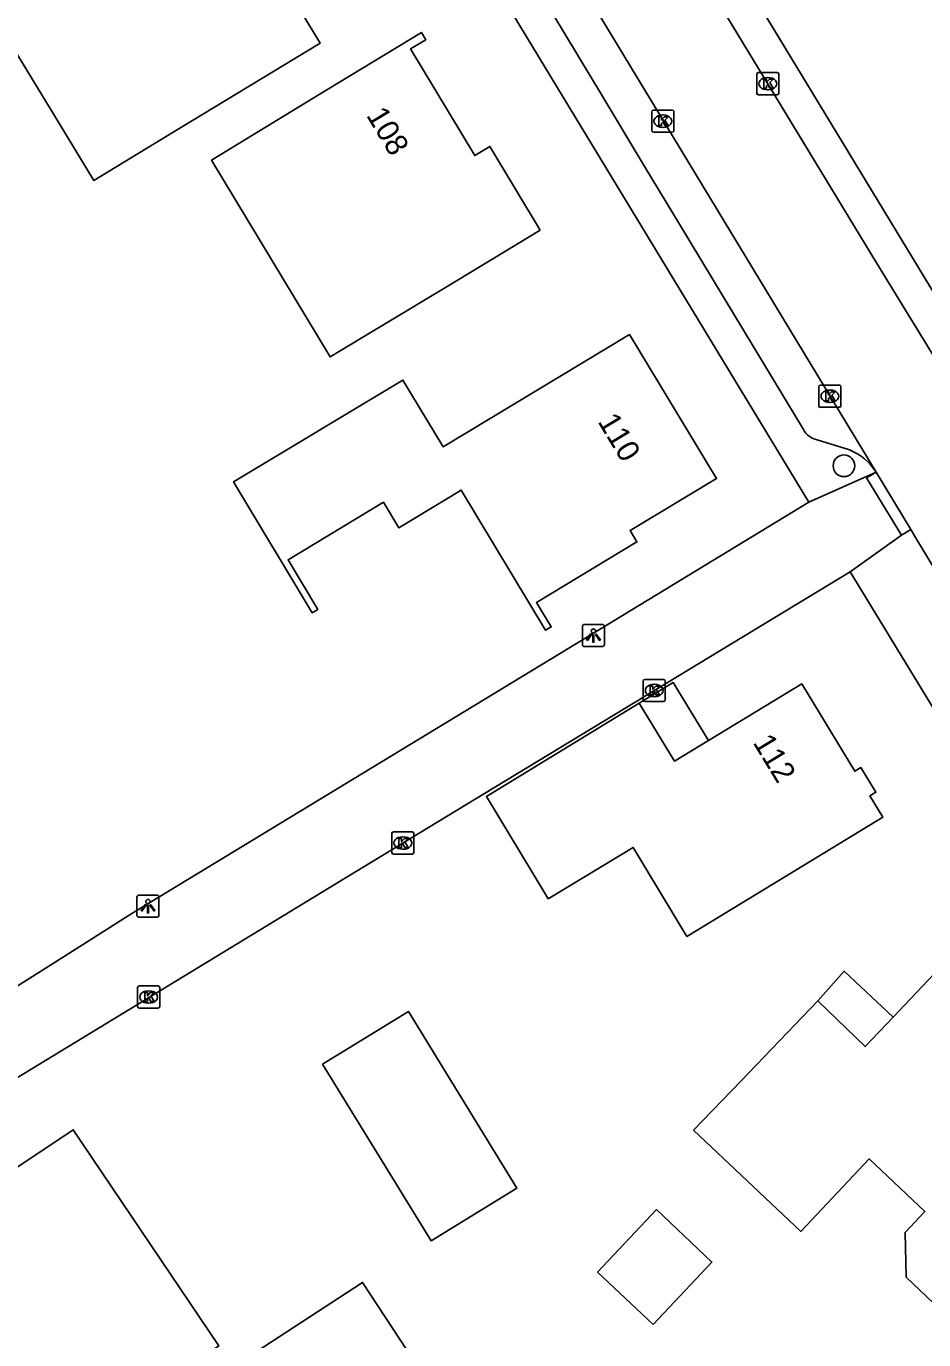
# Model space of a CAD drawing. Extents: x 157767 to 159171, y 387842 to 389425.
# Drawn here: x 158027.9 to 158068.4, y 388608.8 to 388668 of the extents above; entities that cross this region are included whole.
import ezdxf

# ---------------------------------------------------------------- set-up
doc = ezdxf.new("R2010")
doc.units = 0
for name, color, linetype in [('IMGEO_Boom', 7, 'Continuous'), ('IMGEO_Kolk', 7, 'Continuous'), ('IMGEO_Lichtpunt', 7, 'Continuous'), ('IMGEO_Muur', 7, 'Continuous'), ('IMGEO_Pand', 7, 'Continuous'), ('IMGEO_Pand_nummerreeks', 7, 'Continuous'), ('IMGEO_Pand_overbouw', 7, 'Continuous'), ('IMGEO_Rijbaan_lokaal_open', 7, 'Continuous'), ('IMGEO_Voetpad_open', 7, 'Continuous')]:
    doc.layers.add(name, color=color, linetype=linetype)

msp = doc.modelspace()

# ---------------------------------------------------------------- linework, layer by layer
at = {"layer": 'IMGEO_Boom'}
msp.add_circle((158064.837, 388648.212), 0.489, dxfattribs=at)
at = {"layer": 'IMGEO_Kolk'}
for p, q in [((158060.899, 388665.029), (158060.899, 388665.881)), ((158060.974, 388665.955), (158061.826, 388665.955)), ((158061.9, 388665.881), (158061.9, 388665.029)), ((158061.387, 388665.735), (158061.412, 388665.735)), ((158061.826, 388664.955), (158060.974, 388664.955)), ((158061.41, 388665.175), (158061.385, 388665.175)), ((158056.159, 388663.336), (158056.159, 388664.188)), ((158056.234, 388664.262), (158057.086, 388664.262)), ((158056.647, 388664.042), (158056.672, 388664.042)), ((158057.16, 388664.188), (158057.16, 388663.336)), ((158056.67, 388663.482), (158056.645, 388663.482)), ((158057.086, 388663.262), (158056.234, 388663.262)), ((158063.702, 388650.923), (158063.702, 388651.775)), ((158063.777, 388651.849), (158064.629, 388651.849)), ((158064.19, 388651.629), (158064.215, 388651.629)), ((158064.703, 388651.775), (158064.703, 388650.923)), ((158064.213, 388651.069), (158064.188, 388651.069)), ((158064.629, 388650.849), (158063.777, 388650.849)), ((158055.843, 388638.572), (158056.695, 388638.572)), ((158055.768, 388637.646), (158055.768, 388638.498)), ((158056.256, 388638.352), (158056.281, 388638.352)), ((158056.769, 388638.498), (158056.769, 388637.646)), ((158056.695, 388637.572), (158055.843, 388637.572)), ((158056.279, 388637.792), (158056.254, 388637.792)), ((158044.415, 388630.762), (158044.415, 388631.614)), ((158044.49, 388631.688), (158045.342, 388631.688)), ((158044.903, 388631.468), (158044.928, 388631.468)), ((158045.416, 388631.614), (158045.416, 388630.762)), ((158044.926, 388630.908), (158044.901, 388630.908)), ((158045.342, 388630.688), (158044.49, 388630.688)), ((158032.938, 388623.813), (158032.938, 388624.665)), ((158033.013, 388624.739), (158033.865, 388624.739)), ((158033.426, 388624.519), (158033.451, 388624.519)), ((158033.939, 388624.665), (158033.939, 388623.813)), ((158033.865, 388623.739), (158033.013, 388623.739)), ((158033.449, 388623.959), (158033.424, 388623.959))]:
    msp.add_line(p, q, dxfattribs=at)
for points in [[(158060.899, 388665.029), (158060.899, 388665.881)], [(158060.974, 388665.955), (158061.826, 388665.955)], [(158061.9, 388665.881), (158061.9, 388665.029)], [(158061.22, 388665.655), (158061.343, 388665.655), (158061.343, 388665.504), (158061.473, 388665.655), (158061.637, 388665.655), (158061.491, 388665.504), (158061.644, 388665.255), (158061.492, 388665.255), (158061.407, 388665.419), (158061.343, 388665.352), (158061.343, 388665.255), (158061.22, 388665.255), (158061.22, 388665.655)], [(158061.826, 388664.955), (158060.974, 388664.955)], [(158056.159, 388663.336), (158056.159, 388664.188)], [(158056.234, 388664.262), (158057.086, 388664.262)], [(158057.16, 388664.188), (158057.16, 388663.336)], [(158056.48, 388663.962), (158056.603, 388663.962), (158056.603, 388663.811), (158056.733, 388663.962), (158056.897, 388663.962), (158056.751, 388663.811), (158056.904, 388663.562), (158056.752, 388663.562), (158056.667, 388663.726), (158056.603, 388663.659), (158056.603, 388663.562), (158056.48, 388663.562), (158056.48, 388663.962)], [(158057.086, 388663.262), (158056.234, 388663.262)], [(158063.702, 388650.923), (158063.702, 388651.775)], [(158063.777, 388651.849), (158064.629, 388651.849)], [(158064.703, 388651.775), (158064.703, 388650.923)], [(158064.023, 388651.549), (158064.146, 388651.549), (158064.146, 388651.398), (158064.276, 388651.549), (158064.44, 388651.549), (158064.294, 388651.398), (158064.447, 388651.149), (158064.295, 388651.149), (158064.21, 388651.313), (158064.146, 388651.246), (158064.146, 388651.149), (158064.023, 388651.149), (158064.023, 388651.549)], [(158064.629, 388650.849), (158063.777, 388650.849)], [(158055.843, 388638.572), (158056.695, 388638.572)], [(158055.768, 388637.646), (158055.768, 388638.498)], [(158056.089, 388638.272), (158056.212, 388638.272), (158056.212, 388638.121), (158056.342, 388638.272), (158056.506, 388638.272), (158056.36, 388638.121), (158056.513, 388637.872), (158056.361, 388637.872), (158056.276, 388638.036), (158056.212, 388637.969), (158056.212, 388637.872), (158056.089, 388637.872), (158056.089, 388638.272)], [(158056.769, 388638.498), (158056.769, 388637.646)], [(158056.695, 388637.572), (158055.843, 388637.572)], [(158044.415, 388630.762), (158044.415, 388631.614)], [(158044.49, 388631.688), (158045.342, 388631.688)], [(158045.416, 388631.614), (158045.416, 388630.762)], [(158044.736, 388631.388), (158044.859, 388631.388), (158044.859, 388631.237), (158044.989, 388631.388), (158045.153, 388631.388), (158045.007, 388631.237), (158045.16, 388630.988), (158045.008, 388630.988), (158044.923, 388631.152), (158044.859, 388631.085), (158044.859, 388630.988), (158044.736, 388630.988), (158044.736, 388631.388)], [(158045.342, 388630.688), (158044.49, 388630.688)], [(158032.938, 388623.813), (158032.938, 388624.665)], [(158033.013, 388624.739), (158033.865, 388624.739)], [(158033.259, 388624.439), (158033.382, 388624.439), (158033.382, 388624.288), (158033.512, 388624.439), (158033.676, 388624.439), (158033.53, 388624.288), (158033.683, 388624.039), (158033.531, 388624.039), (158033.446, 388624.203), (158033.382, 388624.136), (158033.382, 388624.039), (158033.259, 388624.039), (158033.259, 388624.439)], [(158033.939, 388624.665), (158033.939, 388623.813)], [(158033.865, 388623.739), (158033.013, 388623.739)]]:
    msp.add_lwpolyline(points, dxfattribs=at)
for centre, start, end in [((158060.976, 388665.879), 91.55205, 178.44795), ((158060.976, 388665.879), 91.55205, 178.44795), ((158061.824, 388665.879), 1.55205, 88.44795), ((158061.824, 388665.879), 1.55205, 88.44795), ((158060.976, 388665.031), 181.55205, 268.44795), ((158060.976, 388665.031), 181.55205, 268.44795), ((158061.824, 388665.031), 271.55205, 358.44795), ((158061.824, 388665.031), 271.55205, 358.44795), ((158056.236, 388664.186), 91.55205, 178.44795), ((158056.236, 388664.186), 91.55205, 178.44795), ((158057.084, 388664.186), 1.55205, 88.44795), ((158057.084, 388664.186), 1.55205, 88.44795), ((158056.236, 388663.338), 181.55205, 268.44795), ((158056.236, 388663.338), 181.55205, 268.44795), ((158057.084, 388663.338), 271.55205, 358.44795), ((158057.084, 388663.338), 271.55205, 358.44795), ((158063.779, 388651.773), 91.55205, 178.44795), ((158063.779, 388651.773), 91.55205, 178.44795), ((158064.627, 388651.773), 1.55205, 88.44795), ((158064.627, 388651.773), 1.55205, 88.44795), ((158063.779, 388650.925), 181.55205, 268.44795), ((158063.779, 388650.925), 181.55205, 268.44795), ((158064.627, 388650.925), 271.55205, 358.44795), ((158064.627, 388650.925), 271.55205, 358.44795), ((158055.845, 388638.496), 91.55205, 178.44795), ((158055.845, 388638.496), 91.55205, 178.44795), ((158056.693, 388638.496), 1.55205, 88.44795), ((158056.693, 388638.496), 1.55205, 88.44795), ((158055.845, 388637.648), 181.55205, 268.44795), ((158055.845, 388637.648), 181.55205, 268.44795), ((158056.693, 388637.648), 271.55205, 358.44795), ((158056.693, 388637.648), 271.55205, 358.44795), ((158044.492, 388631.612), 91.55205, 178.44795), ((158044.492, 388631.612), 91.55205, 178.44795), ((158045.34, 388631.612), 1.55205, 88.44795), ((158045.34, 388631.612), 1.55205, 88.44795), ((158044.492, 388630.764), 181.55205, 268.44795), ((158044.492, 388630.764), 181.55205, 268.44795), ((158045.34, 388630.764), 271.55205, 358.44795), ((158045.34, 388630.764), 271.55205, 358.44795), ((158033.015, 388624.663), 91.55205, 178.44795), ((158033.015, 388624.663), 91.55205, 178.44795), ((158033.863, 388624.663), 1.55205, 88.44795), ((158033.863, 388624.663), 1.55205, 88.44795), ((158033.015, 388623.815), 181.55205, 268.44795), ((158033.015, 388623.815), 181.55205, 268.44795), ((158033.863, 388623.815), 271.55205, 358.44795), ((158033.863, 388623.815), 271.55205, 358.44795)]:
    msp.add_arc(centre, 0.0765, start, end, dxfattribs=at)
for centre, major_axis, ratio, start_param, end_param in [((158061.386, 388665.455), (-0.387, 0.002), 0.722429, 4.712389, 7.853982), ((158061.411, 388665.455), (-0.39, 0.002), 0.717154, 1.570796, 4.712389), ((158056.646, 388663.762), (-0.387, 0.002), 0.722429, 4.712389, 7.853982), ((158056.671, 388663.762), (-0.39, 0.002), 0.717154, 1.570796, 4.712389), ((158064.189, 388651.349), (-0.387, 0.002), 0.722429, 4.712389, 7.853982), ((158064.214, 388651.349), (-0.39, 0.002), 0.717154, 1.570796, 4.712389), ((158056.255, 388638.072), (-0.387, 0.002), 0.722429, 4.712389, 7.853982), ((158056.28, 388638.072), (-0.39, 0.002), 0.717154, 1.570796, 4.712389), ((158044.902, 388631.188), (-0.387, 0.002), 0.722429, 4.712389, 7.853982), ((158044.927, 388631.188), (-0.39, 0.002), 0.717154, 1.570796, 4.712389), ((158033.425, 388624.239), (-0.387, 0.002), 0.722429, 4.712389, 7.853982), ((158033.45, 388624.239), (-0.39, 0.002), 0.717154, 1.570796, 4.712389)]:
    msp.add_ellipse(centre, major_axis=major_axis, ratio=ratio, start_param=start_param, end_param=end_param, dxfattribs=at)
at = {"layer": 'IMGEO_Lichtpunt'}
for p, q in [((158053.025, 388640.956), (158053.025, 388640.149)), ((158053.025, 388640.956), (158053.025, 388640.149)), ((158053.927, 388641.051), (158053.119, 388641.051)), ((158053.927, 388641.051), (158053.119, 388641.051)), ((158054.021, 388640.149), (158054.021, 388640.956)), ((158054.021, 388640.149), (158054.021, 388640.956)), ((158053.119, 388640.055), (158053.927, 388640.055)), ((158053.119, 388640.055), (158053.927, 388640.055)), ((158032.909, 388628.742), (158032.909, 388627.935)), ((158032.909, 388628.742), (158032.909, 388627.935)), ((158033.811, 388628.837), (158033.003, 388628.837)), ((158033.811, 388628.837), (158033.003, 388628.837)), ((158033.905, 388627.935), (158033.905, 388628.742)), ((158033.905, 388627.935), (158033.905, 388628.742)), ((158033.003, 388627.841), (158033.811, 388627.841)), ((158033.003, 388627.841), (158033.811, 388627.841))]:
    msp.add_line(p, q, dxfattribs=at)
for points in [[(158053.399, 388640.62), (158053.438, 388640.592), (158053.25, 388640.33), (158053.212, 388640.357), (158053.399, 388640.62)], [(158053.501, 388640.572), (158053.548, 388640.572), (158053.548, 388640.25), (158053.501, 388640.25), (158053.501, 388640.572)], [(158053.611, 388640.592), (158053.649, 388640.619), (158053.836, 388640.357), (158053.797, 388640.329), (158053.611, 388640.592)], [(158033.283, 388628.406), (158033.322, 388628.378), (158033.134, 388628.116), (158033.096, 388628.143), (158033.283, 388628.406)], [(158033.385, 388628.358), (158033.432, 388628.358), (158033.432, 388628.036), (158033.385, 388628.036), (158033.385, 388628.358)], [(158033.495, 388628.378), (158033.533, 388628.405), (158033.72, 388628.143), (158033.681, 388628.115), (158033.495, 388628.378)]]:
    msp.add_lwpolyline(points, dxfattribs=at)
for centre in [(158053.524, 388640.754), (158033.408, 388628.54)]:
    msp.add_circle(centre, 0.0994, dxfattribs=at)
for centre, start, end in [((158053.119, 388640.956), 90, 180), ((158053.119, 388640.956), 90, 180), ((158053.927, 388640.956), 0, 90), ((158053.927, 388640.956), 0, 90), ((158053.119, 388640.149), 180, 270), ((158053.119, 388640.149), 180, 270), ((158053.927, 388640.149), 270, 0), ((158053.927, 388640.149), 270, 360), ((158033.003, 388628.742), 90, 180), ((158033.003, 388628.742), 90, 180), ((158033.811, 388628.742), 0, 90), ((158033.811, 388628.742), 0, 90), ((158033.003, 388627.935), 180, 270), ((158033.003, 388627.935), 180, 270), ((158033.811, 388627.935), 270, 0), ((158033.811, 388627.935), 270, 360)]:
    msp.add_arc(centre, 0.0946, start, end, dxfattribs=at)
at = {"layer": 'IMGEO_Muur'}
for points in [[(158032.676, 388628.003), (158051.995, 388639.731)], [(158041.934, 388629.381), (158048.605, 388633.424)]]:
    msp.add_lwpolyline(points, dxfattribs=at)
at = {"layer": 'IMGEO_Pand'}
for points in [[(158037.39, 388677.63), (158040.29, 388672.84), (158038.486, 388671.746), (158039.466, 388670.129), (158041.187, 388667.29), (158036.912, 388664.699), (158034.35, 388663.146), (158030.958, 388661.09), (158029.242, 388663.909), (158025.35, 388670.303), (158028.5, 388672.22), (158033.119, 388675.031), (158037.39, 388677.63)], [(158051.122, 388658.843), (158046.84, 388656.263), (158041.631, 388653.124), (158036.277, 388662.007), (158041.486, 388665.171), (158045.759, 388667.766), (158045.955, 388667.439), (158045.269, 388667.028), (158048.164, 388662.21), (158048.851, 388662.622), (158051.122, 388658.843)], [(158055.159, 388654.135), (158059.082, 388647.632), (158055.181, 388645.285), (158055.488, 388644.772), (158050.953, 388642.044), (158051.617, 388640.94), (158051.36, 388640.786), (158047.552, 388647.116), (158044.729, 388645.417), (158044.038, 388646.563), (158039.735, 388643.974), (158041.083, 388641.732), (158040.826, 388641.577), (158037.274, 388647.48), (158044.921, 388652.079), (158046.732, 388649.068), (158055.159, 388654.135)], [(158051.48, 388628.668), (158051.278, 388629.002), (158048.692, 388633.28), (158055.594, 388637.493), (158057.18, 388634.883), (158058.716, 388635.816), (158062.929, 388638.376), (158065.328, 388634.427), (158065.602, 388634.594), (158066.281, 388633.476), (158066.009, 388633.312), (158066.589, 388632.357), (158062.319, 388629.758), (158057.749, 388626.976), (158055.323, 388630.99), (158051.48, 388628.668)], [(158067.64, 388611.59), (158067.598, 388613.613), (158068.491, 388614.561), (158065.977, 388616.929), (158062.894, 388613.658), (158058.049, 388618.224), (158060.19, 388620.454), (158063.653, 388624.06), (158065.8, 388621.999), (158067.059, 388623.331), (158070.47, 388626.939), (158073.821, 388623.759), (158074.041, 388623.991), (158074.994, 388623.089), (158074.774, 388622.857), (158075.586, 388622.087), (158071.89, 388618.165), (158074.785, 388615.436), (158071.356, 388611.798), (158069.503, 388609.833), (158067.64, 388611.59)], [(158041.295, 388621.207), (158046.195, 388613.236), (158050.071, 388615.619), (158045.171, 388623.59), (158041.295, 388621.207)], [(158025.87, 388601.27), (158019.24, 388611.06), (158030.03, 388618.25), (158036.6, 388608.49), (158025.87, 388601.27)], [(158056.223, 388609.459), (158053.713, 388611.824), (158056.369, 388614.642), (158058.878, 388612.277), (158056.223, 388609.459)], [(158042.95, 388597.42), (158036.61, 388607.13), (158043.1, 388611.36), (158049.46, 388601.67), (158042.95, 388597.42)]]:
    msp.add_lwpolyline(points, dxfattribs=at)
at = {"layer": 'IMGEO_Pand_overbouw'}
for points in [[(158055.594, 388637.493), (158057.18, 388634.883), (158058.716, 388635.816), (158057.129, 388638.43)], [(158063.653, 388624.06), (158065.8, 388621.999), (158067.059, 388623.331), (158064.845, 388625.4)]]:
    msp.add_lwpolyline(points, close=True, dxfattribs=at)
at = {"layer": 'IMGEO_Rijbaan_lokaal_open'}
for points in [[(158051.319, 388682.056), (158053.536, 388678.444), (158055.506, 388675.171), (158061.493, 388665.301), (158066.309, 388657.375), (158069.575, 388652.039), (158070.352, 388650.747), (158070.457, 388650.573), (158072.431, 388647.303), (158074.539, 388643.81), (158079.479, 388635.466)], [(158047.465, 388678.857), (158049.671, 388675.314), (158053.554, 388668.935), (158066.288, 388647.922)], [(158066.288, 388647.922), (158067.854, 388645.332)], [(158076.366, 388631.359), (158073.98, 388635.256), (158070.083, 388641.645), (158068.111, 388644.907), (158067.854, 388645.332)]]:
    msp.add_lwpolyline(points, dxfattribs=at)
at = {"layer": 'IMGEO_Voetpad_open'}
for points in [[(158063.248, 388646.562), (158050.482, 388667.602), (158043.974, 388678.374)], [(158063.006, 388649.843), (158059.378, 388655.857), (158057.413, 388659.115), (158055.866, 388661.679), (158053.898, 388664.943), (158051.705, 388668.578), (158049.499, 388672.271), (158047.505, 388675.491)], [(158058.217, 388673.595), (158071.632, 388651.501), (158075.819, 388644.604), (158080.893, 388635.943)], [(158065.086, 388648.93), (158063.629, 388649.386)], [(158066.288, 388647.922), (158063.248, 388646.562)], [(158067.431, 388645.075), (158065.861, 388647.663), (158066.288, 388647.922)], [(158063.248, 388646.562), (158051.995, 388639.731), (158032.676, 388628.003), (158029.051, 388625.711), (158027.097, 388624.476)], [(158067.431, 388645.075), (158065.111, 388643.432)], [(158067.854, 388645.332), (158067.431, 388645.075)], [(158003.544, 388605.795), (158006.062, 388607.391), (158019.422, 388615.682), (158041.934, 388629.381), (158048.605, 388633.424), (158065.111, 388643.432)], [(158065.111, 388643.432), (158073.538, 388629.633)]]:
    msp.add_lwpolyline(points, dxfattribs=at)
for centre, radius, start, end in [((158063.82, 388650.3), 0.933, 209.28744, 258.18894), ((158064.078, 388646.507), 2.624, 32.62426, 67.40918)]:
    msp.add_arc(centre, radius, start, end, dxfattribs=at)

# ---------------------------------------------------------------- texts
at = {"layer": 'IMGEO_Pand_nummerreeks'}
for s, rotation, p in [('108', 301.00047, (158043.244, 388664.03)), ('110', 301.1009, (158053.695, 388650.211)), ('112', 301.27849, (158060.703, 388635.723))]:
    msp.add_text(s, height=1, rotation=rotation, dxfattribs=at).set_placement(p)

doc.saveas('drawing.dxf')
